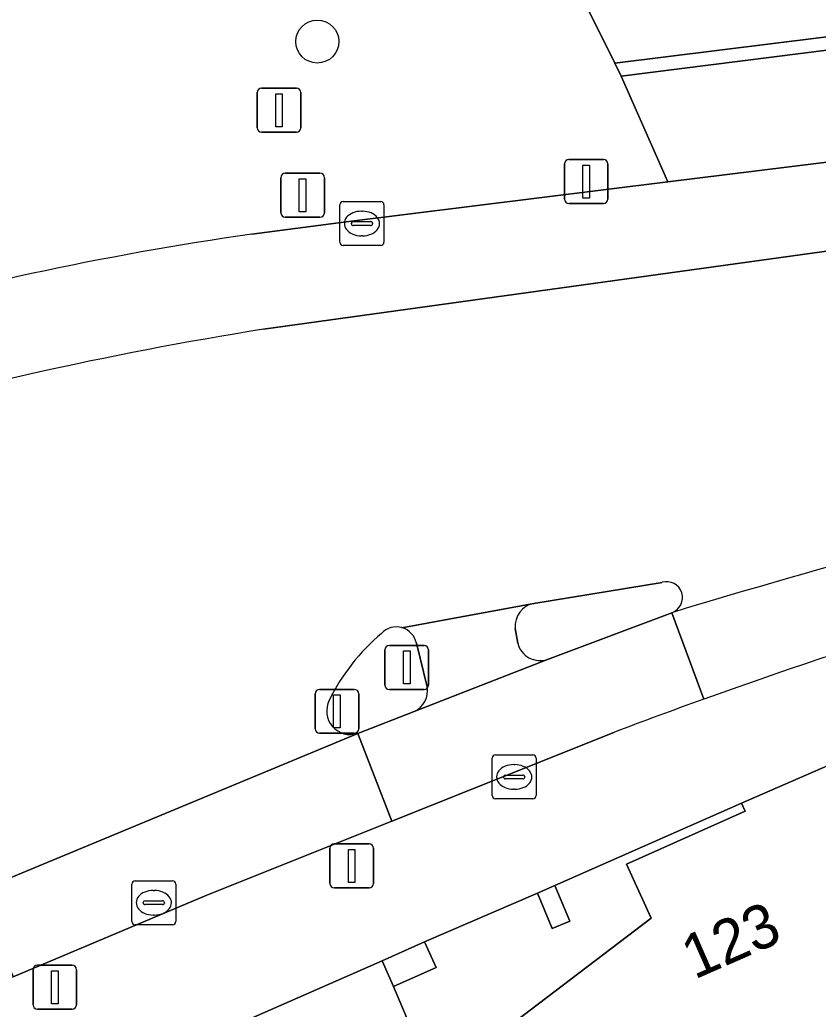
# Model space of a CAD drawing. Extents: x 160663 to 161506, y 382245 to 383291.
# Drawn here: x 161006.23 to 161024.4, y 382914.09 to 382936.61 of the extents above; entities that cross this region are included whole.
import ezdxf

# ---------------------------------------------------------------- set-up
doc = ezdxf.new("R2010")
doc.units = 0
for name, color, linetype in [('IMGEO_Boom', 7, 'Continuous'), ('IMGEO_Drukknoppaal', 7, 'Continuous'), ('IMGEO_Fietspad_gesloten', 7, 'Continuous'), ('IMGEO_Kolk', 7, 'Continuous'), ('IMGEO_Pand', 7, 'Continuous'), ('IMGEO_Pand_nummerreeks', 7, 'Continuous'), ('IMGEO_Pand_overbouw', 7, 'Continuous'), ('IMGEO_Rijbaan_lokaal_gesloten', 7, 'Continuous'), ('IMGEO_Rijbaan_lokaal_open', 7, 'Continuous'), ('IMGEO_Rioolput', 7, 'Continuous'), ('IMGEO_Verkeerseiland_gesloten', 7, 'Continuous'), ('IMGEO_Verkeersregelinstallatiepaal', 7, 'Continuous'), ('IMGEO_Voetpad_open', 7, 'Continuous')]:
    doc.layers.add(name, color=color, linetype=linetype)

msp = doc.modelspace()

# ---------------------------------------------------------------- linework, layer by layer
at = {"layer": 'IMGEO_Boom'}
msp.add_circle((161013.003, 382936.115), 0.489, dxfattribs=at)
at = {"layer": 'IMGEO_Drukknoppaal'}
for p, q in [((161018.625, 382932.528), (161018.625, 382933.328)), ((161018.625, 382933.328), (161018.625, 382932.528)), ((161018.725, 382933.428), (161019.515, 382933.428)), ((161019.515, 382933.428), (161018.725, 382933.428)), ((161019.615, 382933.328), (161019.615, 382932.528)), ((161019.615, 382932.528), (161019.615, 382933.328)), ((161019.515, 382932.428), (161018.725, 382932.428)), ((161018.725, 382932.428), (161019.515, 382932.428))]:
    msp.add_line(p, q, dxfattribs=at)
msp.add_lwpolyline([(161019.045, 382933.303), (161019.195, 382933.303), (161019.195, 382932.553), (161019.045, 382932.553), (161019.045, 382933.303)], dxfattribs=at)
for centre, start, end in [((161018.725, 382933.328), 90, 180), ((161018.725, 382933.328), 90, 180), ((161019.515, 382933.328), 0, 90), ((161019.515, 382933.328), 360, 90), ((161018.725, 382932.528), 180, 270), ((161018.725, 382932.528), 180, 270), ((161019.515, 382932.528), 270, 0), ((161019.515, 382932.528), 270, 0)]:
    msp.add_arc(centre, 0.1, start, end, dxfattribs=at)
at = {"layer": 'IMGEO_Fietspad_gesloten'}
msp.add_lwpolyline([(161021.798, 382921.145), (161021.068, 382923.113), (161018.238, 382922.048), (161015.208, 382920.862), (161013.921, 382920.363), (161014.701, 382918.365), (161019.75, 382920.387)], dxfattribs=at)
msp.add_arc((161059.209, 382816.921), 110.735, 109.74541, 110.87535, dxfattribs=at)
at = {"layer": 'IMGEO_Kolk'}
for p, q in [((161013.518, 382931.546), (161013.518, 382932.398)), ((161013.593, 382932.472), (161014.445, 382932.472)), ((161014.519, 382932.398), (161014.519, 382931.546)), ((161014.006, 382932.252), (161014.031, 382932.252)), ((161013.777, 382931.966), (161013.777, 382931.978)), ((161014.215, 382931.929), (161013.817, 382931.929)), ((161013.82, 382932.015), (161014.218, 382932.015)), ((161014.261, 382931.978), (161014.261, 382931.966)), ((161014.029, 382931.692), (161014.004, 382931.692)), ((161014.445, 382931.472), (161013.593, 382931.472)), ((161016.982, 382918.948), (161016.982, 382919.8)), ((161017.057, 382919.874), (161017.909, 382919.874)), ((161017.983, 382919.8), (161017.983, 382918.948)), ((161017.47, 382919.654), (161017.495, 382919.654)), ((161017.241, 382919.368), (161017.241, 382919.38)), ((161017.679, 382919.331), (161017.281, 382919.331)), ((161017.284, 382919.417), (161017.682, 382919.417)), ((161017.725, 382919.38), (161017.725, 382919.368)), ((161017.493, 382919.094), (161017.468, 382919.094)), ((161017.909, 382918.874), (161017.057, 382918.874))]:
    msp.add_line(p, q, dxfattribs=at)
for points in [[(161013.518, 382931.546), (161013.518, 382932.398)], [(161013.593, 382932.472), (161014.445, 382932.472)], [(161014.519, 382932.398), (161014.519, 382931.546)], [(161014.445, 382931.472), (161013.593, 382931.472)], [(161016.982, 382918.948), (161016.982, 382919.8)], [(161017.057, 382919.874), (161017.909, 382919.874)], [(161017.983, 382919.8), (161017.983, 382918.948)], [(161017.909, 382918.874), (161017.057, 382918.874)]]:
    msp.add_lwpolyline(points, dxfattribs=at)
for centre, radius, start, end in [((161013.595, 382932.396), 0.0765, 91.552, 178.448), ((161013.595, 382932.396), 0.0765, 91.552, 178.448), ((161014.443, 382932.396), 0.0765, 1.552, 88.448), ((161014.443, 382932.396), 0.0765, 1.552, 88.448), ((161013.817, 382931.975), 0.0403, 85.8775, 175.7526), ((161013.814, 382931.965), 0.0366, 178.938, 274.7102), ((161014.218, 382931.972), 0.043, 264.8664, 352.4533), ((161014.222, 382931.977), 0.0386, 1.7309, 96.639), ((161013.595, 382931.548), 0.0765, 181.552, 268.448), ((161013.595, 382931.548), 0.0765, 181.552, 268.448), ((161014.443, 382931.548), 0.0765, 271.552, 358.448), ((161014.443, 382931.548), 0.0765, 271.552, 358.448), ((161017.059, 382919.798), 0.0765, 91.552, 178.448), ((161017.059, 382919.798), 0.0765, 91.552, 178.448), ((161017.907, 382919.798), 0.0765, 1.552, 88.448), ((161017.907, 382919.798), 0.0765, 1.552, 88.448), ((161017.281, 382919.377), 0.0403, 85.8775, 175.7526), ((161017.278, 382919.367), 0.0366, 178.938, 274.7102), ((161017.682, 382919.374), 0.043, 264.8664, 352.4533), ((161017.686, 382919.379), 0.0386, 1.7309, 96.639), ((161017.059, 382918.95), 0.0765, 181.552, 268.448), ((161017.059, 382918.95), 0.0765, 181.552, 268.448), ((161017.907, 382918.95), 0.0765, 271.552, 358.448), ((161017.907, 382918.95), 0.0765, 271.552, 358.448)]:
    msp.add_arc(centre, radius, start, end, dxfattribs=at)
for centre, major_axis, ratio, start_param, end_param in [((161014.005, 382931.972), (-0.387, 0.002), 0.722429, 4.712389, 7.853982), ((161014.03, 382931.972), (-0.39, 0.002), 0.717154, 1.570796, 4.712389), ((161017.469, 382919.374), (-0.387, 0.002), 0.722429, 4.712389, 7.853982), ((161017.494, 382919.374), (-0.39, 0.002), 0.717154, 1.570796, 4.712389)]:
    msp.add_ellipse(centre, major_axis=major_axis, ratio=ratio, start_param=start_param, end_param=end_param, dxfattribs=at)
at = {"layer": 'IMGEO_Pand'}
msp.add_lwpolyline([(161051.047, 382948.629), (161030.591, 382945.988), (161029.691, 382947.061), (161035.646, 382953.903), (161037.824, 382952.128), (161044.516, 382960.343), (161041.689, 382964.766), (161038.598, 382967.297), (161038.784, 382967.513), (161038.171, 382968.031), (161030.23, 382958.317), (161027.298, 382954.73), (161017.805, 382943.117), (161016.711, 382941.779), (161019.776, 382935.622), (161036.201, 382937.674), (161048.363, 382939.194)], dxfattribs=at)
for points in [[(161024.827, 382901.808), (161027.01, 382896.764), (161035.229, 382900.358), (161033.8, 382903.661), (161026.456, 382920.431), (161022.658, 382918.777), (161022.735, 382918.593), (161020.035, 382917.387), (161020.603, 382916.161), (161017.496, 382913.799), (161018.294, 382911.972), (161018.193, 382911.923), (161022.524, 382902.347), (161023.07, 382901.081)], [(161018.411, 382916.899), (161018.01, 382916.731), (161018.348, 382915.923), (161018.749, 382916.091)], [(161014.477, 382915.191), (161014.74, 382914.604), (161015.704, 382915.036), (161015.441, 382915.623)]]:
    msp.add_lwpolyline(points, close=True, dxfattribs=at)
at = {"layer": 'IMGEO_Pand_overbouw'}
msp.add_lwpolyline([(161017.496, 382913.799), (161020.603, 382916.161), (161020.035, 382917.387), (161022.735, 382918.593), (161022.658, 382918.777), (161018.411, 382916.899), (161018.749, 382916.091), (161018.348, 382915.923), (161018.01, 382916.731), (161016.478, 382916.07), (161015.441, 382915.623), (161015.704, 382915.036), (161014.74, 382914.604), (161014.477, 382915.191), (161008.532, 382912.58)], dxfattribs=at)
at = {"layer": 'IMGEO_Rijbaan_lokaal_gesloten'}
for points in [[(161037.47, 382934.988), (161025.093, 382933.433), (161020.977, 382932.92), (161013.66, 382932.007), (161011.513, 382931.727)], [(161011.778, 382929.564), (161037.79, 382933.174)], [(161037.79, 382933.174), (161011.778, 382929.564)], [(161014.927, 382922.772), (161017.93, 382923.325), (161020.847, 382923.804)], [(161021.068, 382923.113), (161021.798, 382921.145)], [(161005.277, 382916.775), (161013.921, 382920.363)]]:
    msp.add_lwpolyline(points, dxfattribs=at)
msp.add_lwpolyline([(161014.701, 382918.365), (161013.921, 382920.363), (161005.277, 382916.775), (161006.081, 382914.822), (161010.491, 382916.679)], close=True, dxfattribs=at)
for centre, radius, start, end in [((161021.311, 382862.511), 69.907, 98.05719, 106.40828), ((161024.937, 382846.684), 83.918, 99.02197, 106.37076), ((161024.937, 382846.684), 83.918, 99.02197, 106.37076), ((161077.931, 382735.933), 195.626, 100.4143, 106.89826), ((161077.931, 382735.933), 195.626, 100.4143, 106.89826), ((161060.907, 382812.45), 115.517, 104.34124, 109.78901), ((161020.95, 382923.456), 0.363, 289.0006, 106.4707), ((161017.486, 382919.053), 4.691, 130.0953, 153.8897), ((161014.803, 382922.329), 0.461, 74.3189, 137.1127), ((161013.755, 382920.876), 0.539, 153.2555, 287.9346)]:
    msp.add_arc(centre, radius, start, end, dxfattribs=at)
at = {"layer": 'IMGEO_Rijbaan_lokaal_open'}
msp.add_lwpolyline([(161010.179, 382908.435), (161010.435, 382907.841), (161012.452, 382903.388), (161012.675, 382902.761), (161014.813, 382898.094), (161015.099, 382897.458), (161021.072, 382900.069), (161020.814, 382900.67), (161020.58, 382901.19), (161020.245, 382901.972), (161018.734, 382905.355), (161018.357, 382906.227), (161016.586, 382910.288), (161016.195, 382911.155), (161014.74, 382914.604), (161014.477, 382915.191), (161008.532, 382912.58), (161008.799, 382911.953)], close=True, dxfattribs=at)
at = {"layer": 'IMGEO_Rioolput'}
for p, q in [((161008.857, 382917.01), (161009.709, 382917.01)), ((161008.782, 382916.084), (161008.782, 382916.936)), ((161009.27, 382916.79), (161009.295, 382916.79)), ((161009.783, 382916.936), (161009.783, 382916.084)), ((161009.084, 382916.553), (161009.482, 382916.553)), ((161009.041, 382916.504), (161009.041, 382916.516)), ((161009.479, 382916.467), (161009.081, 382916.467)), ((161009.525, 382916.516), (161009.525, 382916.504)), ((161009.293, 382916.23), (161009.268, 382916.23)), ((161009.709, 382916.01), (161008.857, 382916.01))]:
    msp.add_line(p, q, dxfattribs=at)
for points in [[(161008.857, 382917.01), (161009.709, 382917.01)], [(161008.782, 382916.084), (161008.782, 382916.936)], [(161009.783, 382916.936), (161009.783, 382916.084)], [(161009.709, 382916.01), (161008.857, 382916.01)]]:
    msp.add_lwpolyline(points, dxfattribs=at)
for centre, radius, start, end in [((161008.859, 382916.934), 0.0765, 91.552, 178.448), ((161008.859, 382916.934), 0.0765, 91.552, 178.448), ((161009.707, 382916.934), 0.0765, 1.552, 88.448), ((161009.707, 382916.934), 0.0765, 1.552, 88.448), ((161009.081, 382916.513), 0.0403, 85.8775, 175.7526), ((161009.486, 382916.515), 0.0386, 1.7309, 96.639), ((161009.078, 382916.503), 0.0366, 178.938, 274.7102), ((161009.482, 382916.51), 0.043, 264.8664, 352.4533), ((161008.859, 382916.086), 0.0765, 181.552, 268.448), ((161008.859, 382916.086), 0.0765, 181.552, 268.448), ((161009.707, 382916.086), 0.0765, 271.552, 358.448), ((161009.707, 382916.086), 0.0765, 271.552, 358.448)]:
    msp.add_arc(centre, radius, start, end, dxfattribs=at)
for centre, major_axis, ratio, start_param, end_param in [((161009.269, 382916.51), (-0.387, 0.002), 0.722429, 4.712389, 7.853982), ((161009.294, 382916.51), (-0.39, 0.002), 0.717154, 1.570796, 4.712389)]:
    msp.add_ellipse(centre, major_axis=major_axis, ratio=ratio, start_param=start_param, end_param=end_param, dxfattribs=at)
at = {"layer": 'IMGEO_Verkeerseiland_gesloten'}
for points in [[(161020.847, 382923.804), (161017.93, 382923.325)], [(161018.238, 382922.048), (161021.068, 382923.113)], [(161017.508, 382922.756), (161017.562, 382922.42)], [(161015.504, 382921.427), (161015.256, 382922.418)], [(161013.921, 382920.363), (161015.208, 382920.862)]]:
    msp.add_lwpolyline(points, dxfattribs=at)
for centre, radius, start, end in [((161020.95, 382923.456), 0.363, 289.0006, 106.4707), ((161018.032, 382922.808), 0.527, 101.1817, 185.6932), ((161017.486, 382919.053), 4.691, 130.0953, 153.8897), ((161014.803, 382922.329), 0.461, 74.3189, 137.1127), ((161014.8, 382922.324), 0.466, 11.6565, 74.1509), ((161018.073, 382922.548), 0.526, 194.035, 288.3174), ((161014.987, 382921.338), 0.525, 294.9445, 9.756), ((161013.755, 382920.876), 0.539, 153.2555, 287.9346)]:
    msp.add_arc(centre, radius, start, end, dxfattribs=at)
at = {"layer": 'IMGEO_Verkeersregelinstallatiepaal'}
for p, q in [((161011.736, 382935.051), (161012.526, 382935.051)), ((161012.526, 382935.051), (161011.736, 382935.051)), ((161011.636, 382934.151), (161011.636, 382934.951)), ((161011.636, 382934.951), (161011.636, 382934.151)), ((161012.626, 382934.951), (161012.626, 382934.151)), ((161012.626, 382934.151), (161012.626, 382934.951)), ((161012.526, 382934.051), (161011.736, 382934.051)), ((161011.736, 382934.051), (161012.526, 382934.051)), ((161012.173, 382932.216), (161012.173, 382933.016)), ((161012.173, 382933.016), (161012.173, 382932.216)), ((161012.273, 382933.116), (161013.063, 382933.116)), ((161013.063, 382933.116), (161012.273, 382933.116)), ((161013.163, 382933.016), (161013.163, 382932.216)), ((161013.163, 382932.216), (161013.163, 382933.016)), ((161013.063, 382932.116), (161012.273, 382932.116)), ((161012.273, 382932.116), (161013.063, 382932.116)), ((161014.542, 382921.466), (161014.542, 382922.266)), ((161014.542, 382922.266), (161014.542, 382921.466)), ((161014.642, 382922.366), (161015.432, 382922.366)), ((161015.432, 382922.366), (161014.642, 382922.366)), ((161015.532, 382922.266), (161015.532, 382921.466)), ((161015.532, 382921.466), (161015.532, 382922.266)), ((161013.054, 382921.368), (161013.844, 382921.368)), ((161013.844, 382921.368), (161013.054, 382921.368)), ((161015.432, 382921.366), (161014.642, 382921.366)), ((161014.642, 382921.366), (161015.432, 382921.366)), ((161012.954, 382920.468), (161012.954, 382921.268)), ((161012.954, 382921.268), (161012.954, 382920.468)), ((161013.944, 382921.268), (161013.944, 382920.468)), ((161013.944, 382920.468), (161013.944, 382921.268)), ((161013.844, 382920.368), (161013.054, 382920.368)), ((161013.054, 382920.368), (161013.844, 382920.368)), ((161013.29, 382916.949), (161013.29, 382917.749)), ((161013.29, 382917.749), (161013.29, 382916.949)), ((161013.39, 382917.849), (161014.18, 382917.849)), ((161014.18, 382917.849), (161013.39, 382917.849)), ((161014.28, 382917.749), (161014.28, 382916.949)), ((161014.28, 382916.949), (161014.28, 382917.749)), ((161014.18, 382916.849), (161013.39, 382916.849)), ((161013.39, 382916.849), (161014.18, 382916.849)), ((161006.533, 382914.186), (161006.533, 382914.986)), ((161006.533, 382914.986), (161006.533, 382914.186)), ((161006.633, 382915.086), (161007.423, 382915.086)), ((161007.423, 382915.086), (161006.633, 382915.086)), ((161007.523, 382914.986), (161007.523, 382914.186)), ((161007.523, 382914.186), (161007.523, 382914.986)), ((161007.423, 382914.086), (161006.633, 382914.086)), ((161006.633, 382914.086), (161007.423, 382914.086))]:
    msp.add_line(p, q, dxfattribs=at)
for points in [[(161012.056, 382934.926), (161012.206, 382934.926), (161012.206, 382934.176), (161012.056, 382934.176), (161012.056, 382934.926)], [(161012.593, 382932.991), (161012.743, 382932.991), (161012.743, 382932.241), (161012.593, 382932.241), (161012.593, 382932.991)], [(161014.962, 382922.241), (161015.112, 382922.241), (161015.112, 382921.491), (161014.962, 382921.491), (161014.962, 382922.241)], [(161013.374, 382921.243), (161013.524, 382921.243), (161013.524, 382920.493), (161013.374, 382920.493), (161013.374, 382921.243)], [(161013.71, 382917.724), (161013.86, 382917.724), (161013.86, 382916.974), (161013.71, 382916.974), (161013.71, 382917.724)], [(161006.953, 382914.961), (161007.103, 382914.961), (161007.103, 382914.211), (161006.953, 382914.211), (161006.953, 382914.961)]]:
    msp.add_lwpolyline(points, dxfattribs=at)
for centre, start, end in [((161011.736, 382934.951), 90, 180), ((161011.736, 382934.951), 90, 180), ((161012.526, 382934.951), 0, 90), ((161012.526, 382934.951), 360, 90), ((161011.736, 382934.151), 180, 270), ((161011.736, 382934.151), 180, 270), ((161012.526, 382934.151), 270, 0), ((161012.526, 382934.151), 270, 0), ((161012.273, 382933.016), 90, 180), ((161012.273, 382933.016), 90, 180), ((161013.063, 382933.016), 0, 90), ((161013.063, 382933.016), 360, 90), ((161012.273, 382932.216), 180, 270), ((161012.273, 382932.216), 180, 270), ((161013.063, 382932.216), 270, 0), ((161013.063, 382932.216), 270, 0), ((161014.642, 382922.266), 90, 180), ((161014.642, 382922.266), 90, 180), ((161015.432, 382922.266), 0, 90), ((161015.432, 382922.266), 360, 90), ((161013.054, 382921.268), 90, 180), ((161013.054, 382921.268), 90, 180), ((161013.844, 382921.268), 0, 90), ((161013.844, 382921.268), 360, 90), ((161014.642, 382921.466), 180, 270), ((161014.642, 382921.466), 180, 270), ((161015.432, 382921.466), 270, 0), ((161015.432, 382921.466), 270, 0), ((161013.054, 382920.468), 180, 270), ((161013.054, 382920.468), 180, 270), ((161013.844, 382920.468), 270, 0), ((161013.844, 382920.468), 270, 0), ((161013.39, 382917.749), 90, 180), ((161013.39, 382917.749), 90, 180), ((161014.18, 382917.749), 0, 90), ((161014.18, 382917.749), 360, 90), ((161013.39, 382916.949), 180, 270), ((161013.39, 382916.949), 180, 270), ((161014.18, 382916.949), 270, 0), ((161014.18, 382916.949), 270, 0), ((161006.633, 382914.986), 90, 180), ((161006.633, 382914.986), 90, 180), ((161007.423, 382914.986), 0, 90), ((161007.423, 382914.986), 360, 90), ((161006.633, 382914.186), 180, 270), ((161006.633, 382914.186), 180, 270), ((161007.423, 382914.186), 270, 0), ((161007.423, 382914.186), 270, 0)]:
    msp.add_arc(centre, 0.1, start, end, dxfattribs=at)
at = {"layer": 'IMGEO_Voetpad_open'}
for points in [[(161082.437, 382947.335), (161075.318, 382944.985), (161073.385, 382944.464), (161066.681, 382942.633), (161066.415, 382942.56), (161060.576, 382941.33), (161060.264, 382941.264), (161051.535, 382939.337), (161036.237, 382937.396), (161019.914, 382935.326), (161020.977, 382932.92), (161025.093, 382933.433), (161037.47, 382934.988)], [(161019.914, 382935.326), (161019.776, 382935.622), (161016.711, 382941.779), (161016.184, 382942.904), (161016.934, 382943.825), (161016.51, 382944.17), (161014.808, 382945.558), (161013.015, 382943.378)], [(161011.513, 382931.727), (161013.66, 382932.007), (161020.977, 382932.92), (161019.914, 382935.326)], [(161017.93, 382923.325), (161014.927, 382922.772)], [(161017.562, 382922.42), (161017.508, 382922.756)], [(161008.532, 382912.58), (161014.477, 382915.191), (161015.441, 382915.623), (161018.01, 382916.731), (161018.411, 382916.899), (161022.658, 382918.777), (161026.456, 382920.431), (161046.091, 382922.612)], [(161015.256, 382922.418), (161015.504, 382921.427)], [(161015.208, 382920.862), (161018.238, 382922.048)], [(161019.75, 382920.387), (161014.701, 382918.365), (161010.491, 382916.679), (161006.081, 382914.822), (161005.085, 382914.402)], [(161017.496, 382913.799), (161020.603, 382916.161), (161020.035, 382917.387), (161022.735, 382918.593), (161022.658, 382918.777), (161018.411, 382916.899), (161018.749, 382916.091), (161018.348, 382915.923), (161018.01, 382916.731), (161015.441, 382915.623), (161015.704, 382915.036), (161014.74, 382914.604), (161016.195, 382911.155)]]:
    msp.add_lwpolyline(points, dxfattribs=at)
msp.add_lwpolyline([(161019.776, 382935.622), (161019.914, 382935.326), (161036.237, 382937.396), (161051.535, 382939.337), (161060.264, 382941.264), (161059.642, 382941.393), (161052.359, 382939.817), (161048.363, 382939.194), (161036.201, 382937.674)], close=True, dxfattribs=at)
for centre, radius, start, end in [((161021.311, 382862.511), 69.907, 98.05719, 106.40828), ((161060.907, 382812.45), 115.517, 104.34124, 109.78901), ((161018.032, 382922.808), 0.527, 101.1817, 185.6932), ((161014.8, 382922.324), 0.466, 11.6565, 74.1509), ((161018.073, 382922.548), 0.526, 194.035, 288.3174), ((161014.987, 382921.338), 0.525, 294.9445, 9.756), ((161059.209, 382816.921), 110.735, 109.74541, 110.87535)]:
    msp.add_arc(centre, radius, start, end, dxfattribs=at)

# ---------------------------------------------------------------- texts
at = {"layer": 'IMGEO_Pand_nummerreeks'}
msp.add_text('123', height=1, rotation=23.6893, dxfattribs=at).set_placement((161021.584, 382914.756))

doc.saveas('drawing.dxf')
